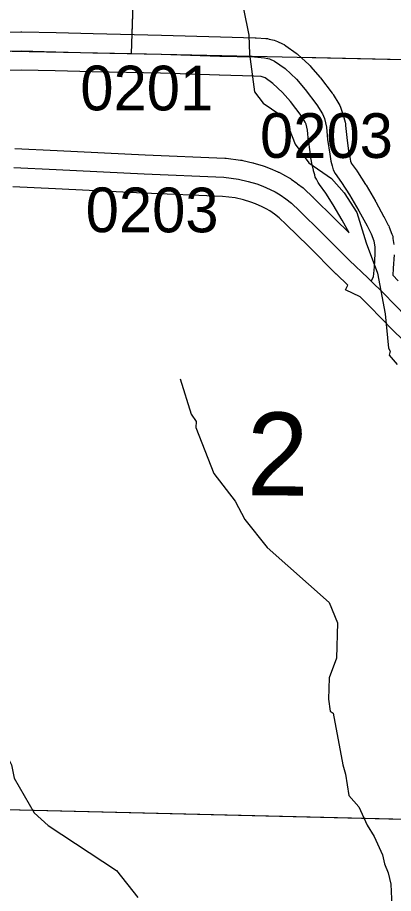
# Model space of a CAD drawing. Extents: x -157.2 to -99.3, y 12.2 to 46.2.
# Drawn here: x -118.654 to -118.065, y 33.057 to 34.429 of the extents above; entities that cross this region are included whole.
import ezdxf

# ---------------------------------------------------------------- set-up
doc = ezdxf.new("R2010")
doc.units = 0
for name, color, linetype in [('tdCoHydroRiver', 7, 'Continuous'), ('tdCoSecRdNmbr', 7, 'Continuous'), ('tdCoSecRteBand', 7, 'Continuous'), ('tdCoSecRteCL', 7, 'Continuous'), ('tdCoSectLine', 7, 'Continuous'), ('tdCoSectLinePart', 7, 'Continuous'), ('tdCoSectNmbr', 7, 'Continuous'), ('tdCoSurfAsphalt', 7, 'Continuous'), ('tdCoSurfGravel', 7, 'Continuous'), ('tdCoTwpBndry', 7, 'Continuous'), ('tdCoTwpBndryShd', 7, 'Continuous')]:
    doc.layers.add(name, color=color, linetype=linetype)

msp = doc.modelspace()

# ---------------------------------------------------------------- linework, layer by layer
at = {"layer": 'tdCoHydroRiver'}
for points in [[(-118.2999, 34.443), (-118.2916, 34.4017), (-118.2908, 34.3717), (-118.2829, 34.3131), (-118.2692, 34.2954), (-118.2429, 34.2773), (-118.2322, 34.2644), (-118.2189, 34.2309), (-118.1976, 34.2019), (-118.162, 34.1773), (-118.1421, 34.1546), (-118.1224, 34.1241), (-118.108, 34.0764), (-118.0903, 34.0286), (-118.0779, 33.9651), (-118.073, 33.9114), (-118.07, 33.9065), (-118.0718, 33.9003), (-118.0595, 33.8857)], [(-118.3994, 33.8635), (-118.382, 33.8078), (-118.3744, 33.7965), (-118.3746, 33.7871), (-118.3466, 33.7153), (-118.3131, 33.6718), (-118.2981, 33.643), (-118.263, 33.5994), (-118.166, 33.5131), (-118.1526, 33.4812), (-118.1541, 33.426), (-118.166, 33.3948), (-118.1669, 33.3617), (-118.1643, 33.3427), (-118.1597, 33.3394), (-118.1445, 33.2585), (-118.1402, 33.2442), (-118.1348, 33.2109), (-118.1195, 33.1931), (-118.1061, 33.1644), (-118.0955, 33.1467), (-118.0821, 33.118), (-118.0793, 33.1037), (-118.0734, 33.0893), (-118.0691, 33.0718), (-118.0672, 33.026)], [(-118.722, 33.664), (-118.7271, 33.6484), (-118.7339, 33.6296), (-118.7678, 33.5438), (-118.7719, 33.5108), (-118.7619, 33.4742), (-118.7083, 33.3544), (-118.7022, 33.3479), (-118.7008, 33.3416), (-118.6812, 33.3063), (-118.6785, 33.2921), (-118.6755, 33.2872), (-118.6756, 33.2825), (-118.6636, 33.2585), (-118.6594, 33.2379), (-118.6278, 33.1834), (-118.6062, 33.1638), (-118.4993, 33.0931), (-118.4657, 33.0511)]]:
    msp.add_lwpolyline(points, dxfattribs=at)
at = {"layer": 'tdCoSecRteBand'}
for points in [[(-118.6743, 34.4065), (-118.6489, 34.407), (-118.6483, 34.4071), (-118.6476, 34.407), (-118.5936, 34.4058), (-118.5935, 34.4058), (-118.5934, 34.4058), (-118.5356, 34.4041), (-118.4287, 34.4019), (-118.4285, 34.4019), (-118.4284, 34.4019), (-118.3363, 34.3989), (-118.2819, 34.3977), (-118.281, 34.3977), (-118.2802, 34.3976), (-118.2649, 34.3963), (-118.2624, 34.3962), (-118.26, 34.3956), (-118.2521, 34.3936), (-118.2495, 34.3929), (-118.247, 34.3918), (-118.2388, 34.3881), (-118.2362, 34.3869), (-118.2339, 34.3852), (-118.2176, 34.3736), (-118.2161, 34.3725), (-118.2147, 34.3713), (-118.197, 34.355), (-118.1956, 34.3538), (-118.1944, 34.3523), (-118.1803, 34.3358), (-118.1799, 34.3353), (-118.1794, 34.3347), (-118.1612, 34.311), (-118.1602, 34.3098), (-118.1594, 34.3085), (-118.1506, 34.2942), (-118.1489, 34.2916), (-118.1479, 34.2887), (-118.1452, 34.2813), (-118.1447, 34.28), (-118.1443, 34.2785), (-118.1408, 34.2652), (-118.1402, 34.2628), (-118.14, 34.2603), (-118.1383, 34.2414), (-118.1353, 34.2198), (-118.1336, 34.2104), (-118.1322, 34.2044), (-118.1315, 34.2019), (-118.1311, 34.2012), (-118.1221, 34.1887), (-118.1217, 34.188), (-118.1213, 34.1874), (-118.1087, 34.1679), (-118.1083, 34.1674), (-118.108, 34.1669), (-118.0932, 34.1417), (-118.093, 34.1413), (-118.0927, 34.1408), (-118.0799, 34.1171), (-118.0798, 34.1169), (-118.0796, 34.1167), (-118.0732, 34.1043), (-118.0724, 34.1028), (-118.0718, 34.1011), (-118.0676, 34.09), (-118.0663, 34.0867), (-118.0659, 34.0832), (-118.0647, 34.0736)], [(-118.1345, 34.0919), (-118.1452, 34.1117), (-118.1594, 34.1359), (-118.1712, 34.1542), (-118.1809, 34.1677), (-118.182, 34.1692), (-118.1829, 34.1708), (-118.1859, 34.1763), (-118.1876, 34.1794), (-118.1885, 34.1828), (-118.1902, 34.1892), (-118.1903, 34.1896), (-118.1904, 34.19), (-118.1921, 34.1971), (-118.1923, 34.198), (-118.1925, 34.1988), (-118.1945, 34.2097), (-118.1946, 34.2103), (-118.1947, 34.2109), (-118.1979, 34.2338), (-118.198, 34.2346), (-118.198, 34.2353), (-118.1996, 34.2526), (-118.202, 34.2621), (-118.2032, 34.2652), (-118.2096, 34.2756), (-118.2265, 34.2975), (-118.2389, 34.3121), (-118.2539, 34.3258), (-118.2663, 34.3347), (-118.2693, 34.336), (-118.2722, 34.3367), (-118.2841, 34.3377), (-118.3378, 34.3389), (-118.3379, 34.3389), (-118.338, 34.3389), (-118.4301, 34.3419), (-118.537, 34.3441), (-118.5371, 34.3441), (-118.5372, 34.3441), (-118.5951, 34.3458), (-118.6483, 34.347), (-118.682, 34.3463)], [(-118.6585, 34.2243), (-118.5919, 34.2211), (-118.5919, 34.2211), (-118.5919, 34.2211), (-118.4541, 34.2142), (-118.3295, 34.209), (-118.3283, 34.209), (-118.3272, 34.2088), (-118.3045, 34.2061), (-118.3028, 34.2059), (-118.3011, 34.2055), (-118.2856, 34.2018), (-118.2848, 34.2016), (-118.2841, 34.2014), (-118.2706, 34.1975), (-118.2691, 34.197), (-118.2677, 34.1965), (-118.2585, 34.1928), (-118.2583, 34.1927), (-118.2581, 34.1926), (-118.2465, 34.1876), (-118.2456, 34.1873), (-118.2448, 34.1869), (-118.2369, 34.1829), (-118.2361, 34.1825), (-118.2353, 34.182), (-118.2276, 34.1776), (-118.2265, 34.1769), (-118.2254, 34.1762), (-118.2163, 34.1698), (-118.2158, 34.1694), (-118.2152, 34.169), (-118.2066, 34.1623), (-118.2054, 34.1614), (-118.2044, 34.1604), (-118.1918, 34.1486), (-118.1915, 34.1484), (-118.1913, 34.1481), (-118.1563, 34.1136), (-118.1562, 34.1135), (-118.1562, 34.1135), (-118.1345, 34.0919)], [(-118.0511, 33.9248), (-118.0656, 33.9393), (-118.0658, 33.9395), (-118.0659, 33.9396), (-118.1024, 33.977), (-118.1174, 33.9917), (-118.1401, 34.003), (-118.1366, 34.0101), (-118.1544, 34.0271), (-118.1546, 34.0273), (-118.1548, 34.0275), (-118.1984, 34.0709), (-118.2332, 34.1051), (-118.2444, 34.1157), (-118.2514, 34.1211), (-118.2589, 34.1264), (-118.2646, 34.1297), (-118.2708, 34.1328), (-118.2813, 34.1373), (-118.2888, 34.1403), (-118.3002, 34.1436), (-118.3133, 34.1467), (-118.3331, 34.1491), (-118.4568, 34.1542), (-118.4569, 34.1542), (-118.457, 34.1542), (-118.5948, 34.1611), (-118.6613, 34.1643)], [(-118.0642, 34.0576), (-118.0655, 34.0369), (-118.0655, 34.0366), (-118.0655, 34.0364), (-118.0663, 34.0257), (-118.0575, 34.0171)]]:
    msp.add_lwpolyline(points, dxfattribs=at)
at = {"layer": 'tdCoSecRteCL'}
for points in [[(-118.6828, 34.3763), (-118.6483, 34.3771), (-118.5943, 34.3758), (-118.5363, 34.3741), (-118.4293, 34.3719), (-118.3371, 34.3689), (-118.2826, 34.3677), (-118.2673, 34.3664), (-118.2594, 34.3645), (-118.2513, 34.3608), (-118.235, 34.3492), (-118.2172, 34.3329), (-118.2032, 34.3164), (-118.1849, 34.2927), (-118.176, 34.2784), (-118.1733, 34.271), (-118.1699, 34.2577), (-118.1682, 34.238), (-118.165, 34.215), (-118.163, 34.2042), (-118.1613, 34.197), (-118.1595, 34.1906), (-118.1566, 34.1852), (-118.1465, 34.1711), (-118.1339, 34.1517), (-118.1191, 34.1265), (-118.1063, 34.1028), (-118.0998, 34.0905), (-118.0957, 34.0794), (-118.0944, 34.0698), (-118.0942, 34.0594), (-118.0954, 34.0387), (-118.0966, 34.0229), (-118.0999, 34.0164)], [(-118.6599, 34.1943), (-118.5934, 34.1911), (-118.4555, 34.1842), (-118.3307, 34.179), (-118.308, 34.1763), (-118.2925, 34.1726), (-118.2789, 34.1687), (-118.2698, 34.165), (-118.2582, 34.16), (-118.2503, 34.1561), (-118.2427, 34.1517), (-118.2336, 34.1452), (-118.2249, 34.1386), (-118.2124, 34.1267), (-118.1773, 34.0922), (-118.1337, 34.0488), (-118.1053, 34.0217), (-118.0999, 34.0164)], [(-118.0999, 34.0164), (-118.0812, 33.9983), (-118.0444, 33.9605)]]:
    msp.add_lwpolyline(points, dxfattribs=at)
at = {"layer": 'tdCoSectLine'}
for points in [[(-118.4753, 34.3728), (-118.4409, 35.4063)], [(-118.7428, 34.3783), (-118.4753, 34.3728)], [(-118.4753, 34.3728), (-117.7439, 34.3567)], [(-118.7798, 33.1912), (-117.7934, 33.1673)]]:
    msp.add_lwpolyline(points, dxfattribs=at)
at = {"layer": 'tdCoSectLinePart'}
for points in [[(-118.4743, 34.4029), (-118.4409, 35.4063)], [(-118.2104, 34.367), (-117.7439, 34.3567)], [(-118.7798, 33.1912), (-117.85, 33.1687)]]:
    msp.add_lwpolyline(points, dxfattribs=at)
at = {"layer": 'tdCoSurfAsphalt'}
msp.add_lwpolyline([(-118.6599, 34.1943), (-118.5934, 34.1911), (-118.4555, 34.1842), (-118.3307, 34.179), (-118.308, 34.1763), (-118.2925, 34.1726), (-118.2789, 34.1687), (-118.2698, 34.165), (-118.2582, 34.16), (-118.2503, 34.1561), (-118.2427, 34.1517), (-118.2336, 34.1452), (-118.2249, 34.1386), (-118.2124, 34.1267), (-118.1773, 34.0922), (-118.1337, 34.0488), (-118.1053, 34.0217), (-118.0999, 34.0164), (-118.0812, 33.9983), (-118.0444, 33.9605)], dxfattribs=at)
at = {"layer": 'tdCoSurfGravel'}
msp.add_lwpolyline([(-118.6828, 34.3763), (-118.6483, 34.3771), (-118.5943, 34.3758), (-118.5363, 34.3741), (-118.4293, 34.3719), (-118.3371, 34.3689), (-118.2826, 34.3677), (-118.2673, 34.3664), (-118.2594, 34.3645), (-118.2513, 34.3608), (-118.235, 34.3492), (-118.2172, 34.3329), (-118.2032, 34.3164), (-118.1849, 34.2927), (-118.176, 34.2784), (-118.1733, 34.271), (-118.1699, 34.2577), (-118.1682, 34.238), (-118.165, 34.215), (-118.163, 34.2042), (-118.1613, 34.197), (-118.1595, 34.1906), (-118.1566, 34.1852), (-118.1465, 34.1711), (-118.1339, 34.1517), (-118.1191, 34.1265), (-118.1063, 34.1028), (-118.0998, 34.0905), (-118.0957, 34.0794), (-118.0944, 34.0698), (-118.0942, 34.0594), (-118.0954, 34.0387), (-118.0966, 34.0229), (-118.0999, 34.0164)], dxfattribs=at)
at = {"layer": 'tdCoTwpBndry'}
msp.add_lwpolyline([(-118.2104, 34.367), (-117.7439, 34.3567), (-117.4801, 34.3493), (-117.0181, 34.3353)], dxfattribs=at)
at = {"layer": 'tdCoTwpBndryShd'}
msp.add_lwpolyline([(-120.5012, 34.4313), (-119.7489, 34.4024), (-119.4647, 34.3917), (-118.7428, 34.3783), (-118.4753, 34.3728), (-117.7439, 34.3567), (-117.4801, 34.3493), (-116.7577, 34.3274), (-116.4902, 34.3216), (-115.7938, 34.3032), (-115.4882, 34.2958), (-114.7955, 34.2698), (-114.4939, 34.2619)], dxfattribs=at)

# ---------------------------------------------------------------- texts
at = {"layer": 'tdCoSecRdNmbr'}
for s, p in [('0201', (-118.5558, 34.284)), ('0203', (-118.2742, 34.2096)), ('0203', (-118.5474, 34.0931))]:
    msp.add_text(s, height=0.07, rotation=359.909, dxfattribs=at).set_placement(p)
at = {"layer": 'tdCoSectNmbr'}
msp.add_text('2', height=0.13, rotation=359.9092, dxfattribs=at).set_placement((-118.2948, 33.6807))

doc.saveas('drawing.dxf')
